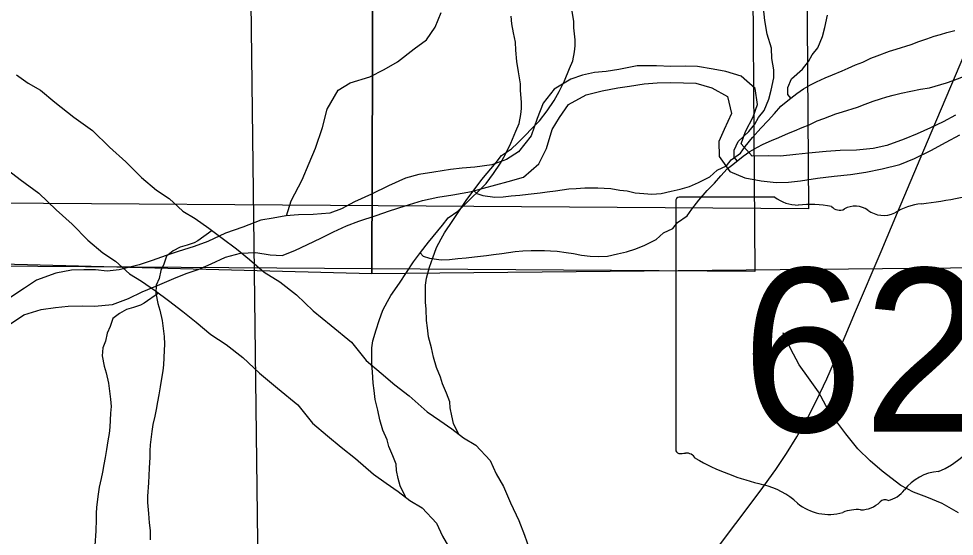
# Model space of a CAD drawing. Extents: x -21.1 to 50.3, y -4.9 to 22.1.
# Drawn here: x 7.237 to 7.992, y 14.686 to 15.104 of the extents above; entities that cross this region are included whole.
import ezdxf

# ---------------------------------------------------------------- set-up
doc = ezdxf.new("R2010")
doc.units = 0
for name, color, linetype in [('GM_X_Major_River', 7, 'Continuous'), ('GM_X_Minor_River', 7, 'Continuous'), ('GM_X_Section', 7, 'Continuous'), ('GM_X_State_Shield', 7, 'Continuous'), ('GM_X_US_Route', 7, 'Continuous')]:
    doc.layers.add(name, color=color, linetype=linetype)

msp = doc.modelspace()

# ---------------------------------------------------------------- linework, layer by layer
at = {"layer": 'GM_X_Major_River'}
for points in [[(7.8519, 14.99319), (7.84202, 14.99334), (7.82911, 14.99316), (7.82015, 15.00317), (7.82372, 15.01299), (7.82998, 15.02505), (7.83355, 15.03487), (7.83148, 15.04782), (7.82024, 15.05787), (7.80776, 15.06148), (7.79754, 15.06353), (7.78503, 15.06562), (7.77516, 15.06577), (7.76338, 15.06557), (7.752, 15.06612), (7.73642, 15.06598), (7.72157, 15.06317), (7.71129, 15.06143), (7.70178, 15.06081), (7.69225, 15.05867), (7.68271, 15.0554), (7.66929, 15.04725), (7.66038, 15.03599), (7.65563, 15.02352), (7.65085, 15.00954), (7.6404, 14.99678), (7.6308, 14.99047), (7.61896, 14.98609), (7.60526, 14.9844), (7.59499, 14.98342), (7.58548, 14.98242), (7.57216, 14.98034), (7.55997, 14.97825), (7.54929, 14.97537), (7.53552, 14.96912), (7.52174, 14.9625), (7.50797, 14.95625), (7.49763, 14.95071), (7.48808, 14.94705), (7.47477, 14.94611), (7.463, 14.94591), (7.45273, 14.94493), (7.44244, 14.94319), (7.43254, 14.94144), (7.41802, 14.93596), (7.40389, 14.93086), (7.38974, 14.92423), (7.37866, 14.92022), (7.36568, 14.91624), (7.35614, 14.91297), (7.34468, 14.90896), (7.33437, 14.90532), (7.31798, 14.90139), (7.30847, 14.9004), (7.29899, 14.9013), (7.28949, 14.90144), (7.27961, 14.90121), (7.26704, 14.89874), (7.25138, 14.8929), (7.24178, 14.88659), (7.22989, 14.87879)], [(7.23518, 15.0589), (7.24472, 15.05214), (7.25463, 15.04653), (7.26609, 15.03675), (7.28137, 15.02473), (7.29663, 15.01384), (7.3104, 15.00029), (7.32339, 14.98863), (7.33602, 14.97583), (7.34824, 14.96568), (7.35854, 14.95893), (7.36962, 14.94877), (7.37954, 14.94278), (7.39061, 14.9349), (7.40129, 14.92702), (7.41274, 14.91838), (7.42344, 14.90973), (7.43528, 14.89958), (7.44786, 14.89171), (7.46123, 14.88119), (7.47461, 14.8684), (7.48913, 14.85637), (7.50555, 14.84284), (7.51743, 14.82813), (7.52965, 14.81798), (7.54073, 14.80859), (7.55219, 14.79957), (7.56671, 14.78678), (7.57701, 14.77965), (7.58655, 14.7729), (7.59609, 14.76577)], [(7.22802, 14.85603), (7.24107, 14.86495), (7.25519, 14.86929), (7.26661, 14.87102), (7.27688, 14.872), (7.28866, 14.8722), (7.29815, 14.87206), (7.3126, 14.87336), (7.32559, 14.8781), (7.33669, 14.88363), (7.34893, 14.88876), (7.36231, 14.89426), (7.37224, 14.89829), (7.38179, 14.90156), (7.3925, 14.90634), (7.40397, 14.91148), (7.41618, 14.91471), (7.42834, 14.91529), (7.44009, 14.91359), (7.44957, 14.91307), (7.45989, 14.91709), (7.47022, 14.92187), (7.48093, 14.92703), (7.49127, 14.93219), (7.5016, 14.93697), (7.51153, 14.94062), (7.52566, 14.94534), (7.53635, 14.94898), (7.54894, 14.95297), (7.56306, 14.95731), (7.57526, 14.96016), (7.58744, 14.96188), (7.60268, 14.96469), (7.61221, 14.9672), (7.62213, 14.97009), (7.63205, 14.9726), (7.64464, 14.9762), (7.65696, 14.98703), (7.66323, 14.99947), (7.66764, 15.0146), (7.67349, 15.02439), (7.68087, 15.03491), (7.69504, 15.04268), (7.70801, 15.0459), (7.72058, 15.04837), (7.73009, 15.04974), (7.7419, 15.05146), (7.75255, 15.05244), (7.76356, 15.05265), (7.77382, 15.0525), (7.78368, 15.05197), (7.79654, 15.04835), (7.80934, 15.04132), (7.81255, 15.0276)], [(7.81255, 15.0276), (7.80665, 15.01477), (7.80232, 15.00496), (7.80252, 14.9928), (7.81107, 14.98089), (7.82314, 14.97577), (7.8364, 14.97329), (7.84853, 14.97197), (7.85841, 14.9722), (7.8683, 14.97319), (7.882, 14.97526), (7.89532, 14.97696), (7.90864, 14.97827), (7.92082, 14.98037), (7.93416, 14.98282), (7.94827, 14.98641), (7.96011, 14.99117), (7.97351, 14.9978), (7.98577, 15.00445), (7.99687, 15.01036)], [(7.99332, 15.02637), (7.98336, 15.02082), (7.97303, 15.01604), (7.96232, 15.01126), (7.952, 15.00686), (7.93787, 15.00176), (7.92681, 14.99927), (7.9135, 14.99795), (7.9002, 14.99777), (7.8888, 14.99681), (7.87472, 14.9955), (7.86445, 14.99452), (7.8519, 14.99319)], [(7.22281, 14.98624), (7.23808, 14.97421), (7.25334, 14.96333), (7.26711, 14.94978), (7.2801, 14.93812), (7.29273, 14.92531), (7.30495, 14.91516), (7.31525, 14.90842), (7.32634, 14.89826), (7.33625, 14.89226), (7.34732, 14.88438), (7.358, 14.8765), (7.36945, 14.86786), (7.38015, 14.85922), (7.39199, 14.84907), (7.40458, 14.8412), (7.41794, 14.83068), (7.43132, 14.81788), (7.44584, 14.80585), (7.46226, 14.79232), (7.47414, 14.77762), (7.48637, 14.76747), (7.49744, 14.75807), (7.5089, 14.74905), (7.52342, 14.73627), (7.53372, 14.72914), (7.54326, 14.72238), (7.5528, 14.71525)], [(7.59609, 14.76577), (7.60601, 14.75977), (7.61749, 14.74734), (7.62251, 14.73676), (7.62828, 14.72655), (7.63408, 14.71332), (7.64064, 14.69895), (7.64529, 14.68723), (7.65111, 14.67095), (7.65384, 14.66111), (7.66001, 14.6494), (7.67149, 14.63621), (7.68104, 14.62907), (7.69323, 14.62272), (7.71, 14.61298), (7.71952, 14.60927), (7.73096, 14.60215), (7.74315, 14.59541), (7.75687, 14.58869), (7.77638, 14.581)], [(7.5528, 14.71525), (7.56272, 14.70926), (7.5742, 14.69682), (7.57922, 14.68624), (7.58499, 14.67604), (7.59079, 14.6628), (7.59735, 14.64844), (7.602, 14.63671), (7.60782, 14.62044), (7.61055, 14.6106), (7.61672, 14.59888), (7.6282, 14.58569), (7.63775, 14.57856), (7.64994, 14.5722), (7.66671, 14.56247), (7.67623, 14.55875), (7.68767, 14.55163), (7.69987, 14.5449), (7.71358, 14.53818), (7.73309, 14.53048)]]:
    msp.add_lwpolyline(points, dxfattribs=at)
at = {"layer": 'GM_X_Minor_River'}
for points in [[(7.45314, 14.94497), (7.45709, 14.95702), (7.46571, 14.97398), (7.47162, 14.98757), (7.47674, 14.99965), (7.48232, 15.01628), (7.48596, 15.03104), (7.49494, 15.04648), (7.50453, 15.05241), (7.52055, 15.0571), (7.53204, 15.06301), (7.54277, 15.0693), (7.55623, 15.07973), (7.56622, 15.08718), (7.57321, 15.09733), (7.57795, 15.10904)], [(7.59243, 14.7685), (7.58812, 14.77743), (7.58657, 14.7835), (7.58539, 14.78995), (7.58498, 14.79488), (7.58228, 14.80171), (7.57919, 14.80929), (7.57764, 14.8146), (7.57417, 14.82255), (7.57184, 14.8309), (7.57027, 14.83849), (7.56794, 14.84721), (7.56714, 14.85442), (7.56634, 14.8605), (7.56591, 14.86961), (7.5655, 14.87531), (7.56542, 14.88898), (7.56615, 14.89469), (7.56877, 14.90344), (7.57139, 14.91105), (7.57439, 14.91942), (7.57816, 14.92628), (7.58079, 14.93124), (7.58759, 14.94115), (7.59891, 14.9583), (7.60458, 14.96593), (7.611, 14.97433), (7.62234, 14.98806), (7.62688, 14.99379), (7.63484, 14.99915), (7.63976, 15.00374), (7.65755, 15.02169), (7.6636, 15.0297), (7.66926, 15.03809), (7.67341, 15.04533), (7.67755, 15.05409), (7.68168, 15.06398), (7.68431, 15.07008), (7.68579, 15.0773), (7.68614, 15.08224), (7.68612, 15.08718), (7.6853, 15.09667), (7.68527, 15.10199), (7.68369, 15.11186)], [(7.81716, 14.98937), (7.81474, 14.99241), (7.81471, 14.99811), (7.81772, 15.00496), (7.82643, 15.01299), (7.83134, 15.01909), (7.83435, 15.02443), (7.83889, 15.03015), (7.84265, 15.03929), (7.84451, 15.04652), (7.84674, 15.0564), (7.8467, 15.06286), (7.84513, 15.07197), (7.8447, 15.08033), (7.84121, 15.0917), (7.83925, 15.10271), (7.83843, 15.11296)], [(7.86045, 15.03989), (7.85803, 15.04293), (7.858, 15.04863), (7.86101, 15.05548), (7.86972, 15.0635), (7.87463, 15.06961), (7.87764, 15.07494), (7.88218, 15.08067), (7.88593, 15.0898), (7.8878, 15.09703), (7.89003, 15.10692)], [(7.54914, 14.71799), (7.54484, 14.72691), (7.54328, 14.73298), (7.5421, 14.73943), (7.54169, 14.74437), (7.53899, 14.75119), (7.5359, 14.75877), (7.53435, 14.76408), (7.53088, 14.77204), (7.52855, 14.78038), (7.52699, 14.78797), (7.52465, 14.7967), (7.52385, 14.80391), (7.52306, 14.80998), (7.52262, 14.8191), (7.52221, 14.82479), (7.52213, 14.83847), (7.52286, 14.84417), (7.52548, 14.85292), (7.5281, 14.86054), (7.5311, 14.86891), (7.53487, 14.87577), (7.5375, 14.88072), (7.5443, 14.89063), (7.55562, 14.90779), (7.56129, 14.91542), (7.56771, 14.92381), (7.57906, 14.93755), (7.58359, 14.94327), (7.59155, 14.94863), (7.59648, 14.95322), (7.61427, 14.97117), (7.62031, 14.97918), (7.62597, 14.98757), (7.63012, 14.99481), (7.63426, 15.00357), (7.63839, 15.01347), (7.64102, 15.01956), (7.6425, 15.02679), (7.64285, 15.03173), (7.64283, 15.03667), (7.64201, 15.04616), (7.64198, 15.05148), (7.64041, 15.06135), (7.63922, 15.0697), (7.6384, 15.07881), (7.63799, 15.08526), (7.63642, 15.09285), (7.63524, 15.10006), (7.63445, 15.10614)], [(7.60427, 14.96552), (7.60688, 14.96291), (7.61183, 14.96142), (7.62136, 14.95995), (7.62821, 14.96037), (7.63468, 14.96116), (7.64152, 14.96158), (7.64837, 14.96238), (7.65788, 14.96357), (7.66358, 14.96436), (7.67043, 14.96516), (7.68108, 14.96673), (7.68717, 14.96715), (7.69402, 14.96757), (7.70468, 14.96763), (7.70962, 14.96727), (7.71496, 14.96692), (7.72219, 14.96582), (7.72829, 14.96509), (7.73477, 14.96361), (7.74162, 14.96289), (7.7481, 14.96255), (7.75571, 14.96297), (7.76369, 14.96491), (7.77091, 14.96647), (7.77851, 14.96879), (7.78573, 14.97187), (7.79484, 14.97648), (7.8009, 14.98183), (7.80849, 14.98529), (7.81227, 14.99025), (7.81985, 14.99561), (7.82363, 15.00095), (7.8293, 15.0082), (7.83611, 15.01583), (7.84216, 15.02195), (7.84708, 15.02767), (7.85237, 15.0334), (7.85806, 15.03799), (7.86526, 15.04373), (7.87057, 15.04755), (7.87626, 15.05063), (7.88119, 15.05331), (7.88803, 15.05639), (7.8941, 15.0587), (7.9017, 15.06216), (7.90663, 15.06409), (7.91271, 15.06678), (7.9184, 15.06909), (7.92486, 15.07216), (7.93018, 15.07409), (7.94005, 15.07795), (7.94537, 15.0795), (7.95753, 15.08336), (7.96361, 15.08568), (7.97007, 15.08799), (7.97615, 15.08992), (7.98108, 15.09147), (7.9864, 15.09302), (7.99287, 15.09457)], [(7.56098, 14.915), (7.56359, 14.91239), (7.56855, 14.9109), (7.57807, 14.90943), (7.58492, 14.90985), (7.59139, 14.91065), (7.59824, 14.91106), (7.60508, 14.91186), (7.61459, 14.91305), (7.6203, 14.91384), (7.62714, 14.91464), (7.63779, 14.91622), (7.64388, 14.91663), (7.65073, 14.91705), (7.66139, 14.91711), (7.66634, 14.91676), (7.67167, 14.91641), (7.67891, 14.91531), (7.685, 14.91458), (7.69148, 14.9131), (7.69833, 14.91237), (7.70481, 14.91203), (7.71242, 14.91245), (7.7204, 14.9144), (7.72762, 14.91595), (7.73522, 14.91827), (7.74244, 14.92136), (7.75155, 14.92596), (7.75761, 14.93131), (7.7652, 14.93477), (7.76898, 14.93973), (7.77656, 14.94509), (7.78034, 14.95043), (7.78601, 14.95768), (7.79282, 14.96532), (7.79887, 14.97143), (7.80379, 14.97715), (7.80909, 14.98288), (7.81477, 14.98747), (7.82197, 14.99321), (7.82728, 14.99704), (7.83297, 15.00011), (7.8379, 15.00279), (7.84474, 15.00587), (7.85081, 15.00818), (7.85841, 15.01165), (7.86335, 15.01357), (7.86942, 15.01626), (7.87512, 15.01857), (7.88157, 15.02165), (7.88689, 15.02358), (7.89676, 15.02743), (7.90208, 15.02898), (7.91424, 15.03285), (7.92032, 15.03516), (7.92678, 15.03747), (7.93286, 15.03941), (7.9378, 15.04095), (7.94312, 15.0425), (7.94958, 15.04406), (7.95718, 15.04562), (7.96517, 15.04718), (7.97239, 15.04836), (7.98607, 15.05224), (7.99139, 15.05417), (8.00886, 15.0611)], [(7.39309, 14.93306), (7.38168, 14.92486), (7.37872, 14.92329), (7.37302, 14.92136), (7.36732, 14.91981), (7.36163, 14.91674), (7.35633, 14.91253), (7.35408, 14.90606), (7.35182, 14.90073), (7.35034, 14.89427), (7.34808, 14.88894), (7.34774, 14.88248), (7.34931, 14.87413), (7.35086, 14.86882), (7.35281, 14.86047), (7.35361, 14.85402), (7.3544, 14.84756), (7.35482, 14.84149), (7.35447, 14.83617), (7.35377, 14.82477), (7.35342, 14.81983), (7.35231, 14.81374), (7.35121, 14.8069), (7.3501, 14.80044), (7.34899, 14.79473), (7.34788, 14.78865), (7.34677, 14.78332), (7.34529, 14.77648), (7.34456, 14.77078), (7.34309, 14.76013), (7.34274, 14.75519), (7.34277, 14.75025), (7.34244, 14.74113), (7.34174, 14.72935), (7.34104, 14.71871), (7.34107, 14.7134), (7.34188, 14.70466), (7.34231, 14.69707), (7.3431, 14.69099), (7.34314, 14.6834)], [(7.34981, 14.88254), (7.3384, 14.87435), (7.33543, 14.87278), (7.32973, 14.87085), (7.32403, 14.86929), (7.31834, 14.86622), (7.31304, 14.86202), (7.31079, 14.85555), (7.30853, 14.85022), (7.30705, 14.84375), (7.30479, 14.83842), (7.30445, 14.83196), (7.30602, 14.82361), (7.30757, 14.8183), (7.30952, 14.80996), (7.31032, 14.8035), (7.31111, 14.79705), (7.31153, 14.79097), (7.31118, 14.78565), (7.31048, 14.77425), (7.31013, 14.76931), (7.30902, 14.76323), (7.30792, 14.75638), (7.30681, 14.74992), (7.3057, 14.74422), (7.30459, 14.73813), (7.30348, 14.73281), (7.302, 14.72596), (7.30127, 14.72026), (7.29981, 14.70961), (7.29945, 14.70468), (7.29948, 14.69974), (7.29915, 14.69062), (7.29845, 14.67884)], [(7.99584, 14.70505), (7.98261, 14.71272), (7.97012, 14.71772), (7.95952, 14.72196), (7.94931, 14.72734), (7.93421, 14.73881), (7.9244, 14.74722), (7.91459, 14.75676), (7.90481, 14.76897), (7.89503, 14.78192), (7.88864, 14.79183), (7.88265, 14.80287), (7.87475, 14.8143), (7.86723, 14.82459), (7.86011, 14.83791), (7.85412, 14.85047)]]:
    msp.add_lwpolyline(points, dxfattribs=at)
at = {"layer": 'GM_X_Section'}
for points in [[(6.85861, 15.97246), (7.36725, 15.97553), (7.86729, 15.96487), (7.87451, 14.95066), (6.87078, 14.95753)], [(6.81532, 15.92194), (7.32396, 15.92501), (7.824, 15.91436), (7.83122, 14.90014), (6.82749, 14.90702)], [(7.52522, 15.9214), (7.52217, 14.89823), (6.98631, 14.91225), (6.49861, 14.89749), (6.50469, 15.92066), (6.55964, 15.91994)], [(7.52522, 15.9214), (7.57297, 15.92106), (8.53439, 15.91417), (8.53889, 14.90805), (7.52217, 14.89823)], [(6.41284, 15.11937), (7.42449, 15.11725), (7.43682, 14.11536), (6.41343, 14.11604)]]:
    msp.add_lwpolyline(points, close=True, dxfattribs=at)
at = {"layer": 'GM_X_State_Shield'}
for p, q in [((7.76758, 14.95666), (7.76758, 14.75654)), ((7.84739, 14.9601), (7.77017, 14.9601))]:
    msp.add_line(p, q, dxfattribs=at)
for centre, radius, start, end in [((7.93732, 15.23293), 0.27962, 275.84447, 288.90645), ((7.7706, 14.95708), 0.00305, 98.1301, 188.1301), ((7.86578, 14.98333), 0.02963, 231.61951, 271.11188), ((7.8756, 14.84775), 0.10636, 80.48669, 94.98827), ((7.89975, 14.95812), 0.00855, 219.79206, 297.10237), ((7.91229, 14.93499), 0.01777, 54.46668, 119.14113), ((7.93523, 14.96672), 0.02138, 233.85621, 294.82819), ((7.97299, 14.89898), 0.05625, 97.34618, 120.76885), ((7.95298, 14.80325), 0.06994, 292.30889, 8.98584), ((7.77062, 14.7561), 0.00308, 171.95839, 258.30661), ((7.77109, 14.77657), 0.02352, 267.33899, 280.60386), ((7.7759, 14.74499), 0.00848, 29.74838, 93.27175), ((7.88296, 14.92479), 0.20192, 240.41292, 257.1985), ((7.98247, 14.70036), 0.0383, 94.40312, 142.57675), ((7.82276, 14.66663), 0.06318, 47.18416, 75.83597), ((7.93394, 14.73714), 0.0226, 282.87319, 323.27711), ((7.91718, 14.72901), 0.02136, 268.77702, 315.54927), ((7.93651, 14.70963), 0.00601, 65.75173, 132.64842), ((7.89109, 14.744), 0.04009, 230.70037, 286.29184), ((7.91426, 14.67481), 0.03294, 85.69512, 111.20995)]:
    msp.add_arc(centre, radius, start, end, dxfattribs=at)
at = {"layer": 'GM_X_US_Route'}
msp.add_lwpolyline([(7.79623, 14.67054), (7.83548, 14.72263), (7.84828, 14.74025), (7.85689, 14.75321), (7.86513, 14.76641), (7.87431, 14.78267), (7.88147, 14.79649), (7.88946, 14.81337), (7.89938, 14.83618), (7.91262, 14.86767), (7.93323, 14.91623), (7.94652, 14.94771), (7.97067, 15.00494), (8.0046, 15.08503)], dxfattribs=at)

# ---------------------------------------------------------------- texts
at = {"layer": 'GM_X_State_Shield'}
msp.add_text('62', height=0.131836, dxfattribs=at).set_placement((7.82073, 14.77065))

doc.saveas('drawing.dxf')
